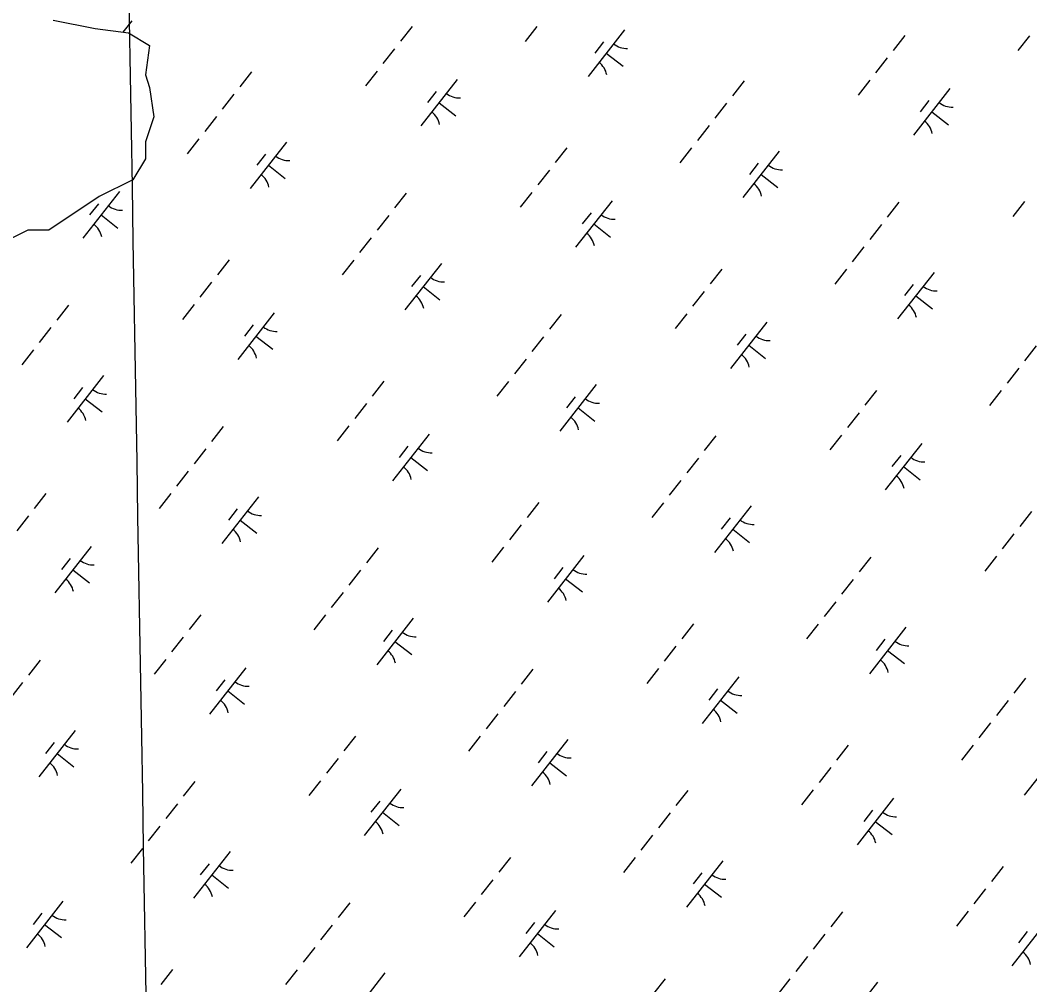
# Model space of a CAD drawing. Extents: x 3896831 to 3918110, y 171006 to 193349.
# Drawn here: x 3904219 to 3905073, y 181481 to 182297 of the extents above; entities that cross this region are included whole.
import ezdxf

# ---------------------------------------------------------------- set-up
doc = ezdxf.new("R2010")
doc.units = 0
doc.layers.add('V-GRID-MAJR', color=7, linetype='Continuous')
doc.layers.add('V-WETL-SWMP', color=7, linetype='Continuous')

msp = doc.modelspace()

# ---------------------------------------------------------------- linework, layer by layer
at = {"layer": 'V-GRID-MAJR'}
msp.add_spline([(3904462.47, 173418.2), (3904435.14, 175024.17), (3904332, 181084.34), (3904281.21, 184068.54)], degree=3, dxfattribs=at)
at = {"layer": 'V-WETL-SWMP'}
for p, q in [((3904246.67, 182297.06), (3904282.17, 182289.96)), ((3904313.26, 182296.6), (3904305.75, 182287.01)), ((3904550.31, 182291.77), (3904540.44, 182279.18)), ((3904655.77, 182291.64), (3904645.9, 182279.05)), ((3904282.17, 182289.96), (3904310.58, 182286.41)), ((3904310.58, 182286.41), (3904328.33, 182275.75)), ((3904729.91, 182288.9), (3904699.06, 182249.55)), ((3904966.95, 182284.07), (3904957.08, 182271.48)), ((3905072.42, 182283.94), (3905062.55, 182271.35)), ((3904328.33, 182275.75), (3904324.78, 182250.88)), ((3904712.11, 182278.71), (3904704.71, 182269.27)), ((3904535.51, 182272.88), (3904525.64, 182260.29)), ((3904714.49, 182269.23), (3904728.65, 182258.12)), ((3904952.15, 182265.18), (3904942.28, 182252.59)), ((3904324.78, 182250.88), (3904328.33, 182240.23)), ((3904414.46, 182253.4), (3904404.59, 182240.81)), ((3904520.7, 182253.99), (3904510.83, 182241.4)), ((3904328.33, 182240.23), (3904331.88, 182215.36)), ((3904588.52, 182246.96), (3904557.67, 182207.6)), ((3904831.11, 182245.7), (3904821.24, 182233.11)), ((3904937.34, 182246.29), (3904927.47, 182233.7)), ((3904399.66, 182234.51), (3904389.79, 182221.92)), ((3904570.72, 182236.76), (3904563.32, 182227.32)), ((3905005.16, 182239.26), (3904974.32, 182199.9)), ((3904573.09, 182227.28), (3904587.26, 182216.18)), ((3904816.3, 182226.81), (3904806.43, 182214.22)), ((3904987.37, 182229.06), (3904979.96, 182219.62)), ((3904331.88, 182215.36), (3904324.78, 182194.05)), ((3904384.85, 182215.62), (3904374.98, 182203.03)), ((3904989.74, 182219.58), (3905003.9, 182208.48)), ((3904801.5, 182207.92), (3904791.63, 182195.33)), ((3904324.78, 182194.05), (3904324.78, 182179.84)), ((3904370.05, 182196.73), (3904360.18, 182184.14)), ((3904444.18, 182194), (3904413.34, 182154.64)), ((3904681.23, 182189.16), (3904671.36, 182176.57)), ((3904786.69, 182189.03), (3904776.82, 182176.44)), ((3904426.39, 182183.8), (3904418.99, 182174.36)), ((3904860.83, 182186.3), (3904829.98, 182146.94)), ((3904324.78, 182179.84), (3904314.13, 182162.08)), ((3904428.76, 182174.32), (3904442.93, 182163.22)), ((3904843.03, 182176.1), (3904835.63, 182166.66)), ((3904666.42, 182170.27), (3904656.55, 182157.68)), ((3904845.4, 182166.62), (3904859.57, 182155.52)), ((3904314.13, 182162.08), (3904285.72, 182147.87)), ((3904285.72, 182147.87), (3904243.12, 182119.45)), ((3904302.79, 182152.05), (3904271.95, 182112.69)), ((3904545.38, 182150.79), (3904535.51, 182138.2)), ((3904651.62, 182151.38), (3904641.75, 182138.79)), ((3904285, 182141.85), (3904277.6, 182132.41)), ((3904719.44, 182144.35), (3904688.59, 182104.99)), ((3904962.02, 182143.09), (3904952.15, 182130.5)), ((3905068.26, 182143.68), (3905058.39, 182131.09)), ((3904287.37, 182132.37), (3904301.54, 182121.27)), ((3904530.58, 182131.9), (3904520.71, 182119.31)), ((3904701.64, 182134.15), (3904694.24, 182124.71)), ((3904704.01, 182124.67), (3904718.18, 182113.57)), ((3904947.22, 182124.2), (3904937.35, 182111.61)), ((3904225.37, 182119.45), (3904189.86, 182101.69)), ((3904243.12, 182119.45), (3904225.37, 182119.45)), ((3904515.77, 182113.01), (3904505.9, 182100.42)), ((3904932.42, 182105.31), (3904922.55, 182092.72)), ((3904395.5, 182094.25), (3904385.63, 182081.66)), ((3904500.97, 182094.12), (3904491.1, 182081.53)), ((3904575.1, 182091.39), (3904544.26, 182052.03)), ((3904812.15, 182086.55), (3904802.28, 182073.96)), ((3904917.61, 182086.42), (3904907.74, 182073.83)), ((3904557.31, 182081.19), (3904549.91, 182071.75)), ((3904991.74, 182083.69), (3904960.9, 182044.33)), ((3904380.7, 182075.36), (3904370.83, 182062.77)), ((3904559.68, 182071.71), (3904573.85, 182060.61)), ((3904973.95, 182073.49), (3904966.55, 182064.05)), ((3904797.34, 182067.66), (3904787.47, 182055.07)), ((3904976.32, 182064.01), (3904990.49, 182052.91)), ((3904259.66, 182055.88), (3904249.79, 182043.29)), ((3904365.89, 182056.47), (3904356.02, 182043.88)), ((3904433.71, 182049.44), (3904402.87, 182010.09)), ((3904676.3, 182048.18), (3904666.43, 182035.59)), ((3904782.54, 182048.77), (3904772.67, 182036.18)), ((3904244.85, 182036.99), (3904234.98, 182024.4)), ((3904415.92, 182039.24), (3904408.52, 182029.8)), ((3904850.35, 182041.74), (3904819.51, 182002.39)), ((3904418.29, 182029.76), (3904432.46, 182018.66)), ((3904661.5, 182029.29), (3904651.63, 182016.7)), ((3904832.56, 182031.54), (3904825.16, 182022.1)), ((3904834.93, 182022.06), (3904849.1, 182010.96)), ((3905078.14, 182021.59), (3905068.27, 182009)), ((3904230.05, 182018.1), (3904220.18, 182005.51)), ((3904646.69, 182010.4), (3904636.82, 181997.81)), ((3905063.33, 182002.7), (3905053.46, 181990.11)), ((3904289.38, 181996.48), (3904258.53, 181957.13)), ((3904271.58, 181986.28), (3904264.18, 181976.84)), ((3904526.42, 181991.65), (3904516.55, 181979.05)), ((3904631.89, 181991.51), (3904622.02, 181978.92)), ((3904706.02, 181988.78), (3904675.18, 181949.43)), ((3904273.96, 181976.8), (3904288.12, 181965.7)), ((3904688.23, 181978.58), (3904680.82, 181969.14)), ((3904943.07, 181983.95), (3904933.2, 181971.35)), ((3905048.53, 181983.81), (3905038.66, 181971.22)), ((3904511.62, 181972.76), (3904501.75, 181960.16)), ((3904690.6, 181969.1), (3904704.77, 181958)), ((3904928.26, 181965.06), (3904918.39, 181952.46)), ((3904390.58, 181953.27), (3904380.71, 181940.68)), ((3904496.81, 181953.87), (3904486.94, 181941.27)), ((3904564.63, 181946.83), (3904533.79, 181907.48)), ((3904807.22, 181945.57), (3904797.35, 181932.98)), ((3904913.46, 181946.17), (3904903.59, 181933.57)), ((3904375.77, 181934.38), (3904365.9, 181921.79)), ((3904546.84, 181936.64), (3904539.43, 181927.19)), ((3904981.27, 181939.13), (3904950.43, 181899.78)), ((3904549.21, 181927.15), (3904563.37, 181916.05)), ((3904792.41, 181926.69), (3904782.54, 181914.09)), ((3904963.48, 181928.94), (3904956.08, 181919.49)), ((3904965.85, 181919.45), (3904980.02, 181908.35)), ((3904360.97, 181915.5), (3904351.1, 181902.9)), ((3904777.61, 181907.8), (3904767.74, 181895.2)), ((3904240.7, 181896.74), (3904230.83, 181884.14)), ((3904346.16, 181896.61), (3904336.29, 181884.01)), ((3904420.3, 181893.87), (3904389.45, 181854.52)), ((3904402.5, 181883.68), (3904395.1, 181874.23)), ((3904657.34, 181889.04), (3904647.47, 181876.44)), ((3904762.8, 181888.91), (3904752.93, 181876.31)), ((3904836.94, 181886.17), (3904806.09, 181846.82)), ((3904225.89, 181877.85), (3904216.02, 181865.25)), ((3904404.87, 181874.19), (3904419.04, 181863.09)), ((3904819.14, 181875.98), (3904811.74, 181866.53)), ((3905073.98, 181881.34), (3905064.11, 181868.74)), ((3904642.54, 181870.15), (3904632.67, 181857.55)), ((3904821.52, 181866.49), (3904835.68, 181855.39)), ((3905059.18, 181862.45), (3905049.31, 181849.85)), ((3904278.9, 181851.92), (3904248.06, 181812.57)), ((3904521.49, 181850.67), (3904511.62, 181838.07)), ((3904627.73, 181851.26), (3904617.86, 181838.66)), ((3904261.11, 181841.73), (3904253.71, 181832.28)), ((3904695.55, 181844.22), (3904664.7, 181804.87)), ((3904938.14, 181842.97), (3904928.27, 181830.37)), ((3905044.37, 181843.56), (3905034.5, 181830.96)), ((3904263.48, 181832.24), (3904277.65, 181821.14)), ((3904506.69, 181831.78), (3904496.82, 181819.18)), ((3904677.75, 181834.03), (3904670.35, 181824.58)), ((3904680.13, 181824.54), (3904694.29, 181813.44)), ((3904923.33, 181824.08), (3904913.46, 181811.48)), ((3904491.88, 181812.89), (3904482.01, 181800.29)), ((3904908.53, 181805.19), (3904898.66, 181792.59)), ((3904371.62, 181794.13), (3904361.75, 181781.54)), ((3904477.08, 181794), (3904467.21, 181781.4)), ((3904551.21, 181791.26), (3904520.37, 181751.91)), ((3904533.42, 181781.07), (3904526.02, 181771.62)), ((3904788.26, 181786.43), (3904778.39, 181773.84)), ((3904893.72, 181786.3), (3904883.85, 181773.7)), ((3904967.86, 181783.56), (3904937.01, 181744.21)), ((3904356.81, 181775.24), (3904346.94, 181762.65)), ((3904535.79, 181771.59), (3904549.96, 181760.48)), ((3904950.06, 181773.37), (3904942.66, 181763.92)), ((3904773.45, 181767.54), (3904763.58, 181754.95)), ((3904952.43, 181763.89), (3904966.6, 181752.78)), ((3904235.77, 181755.76), (3904225.9, 181743.16)), ((3904342.01, 181756.35), (3904332.14, 181743.76)), ((3904409.82, 181749.31), (3904378.98, 181709.96)), ((3904652.41, 181748.06), (3904642.54, 181735.46)), ((3904758.65, 181748.65), (3904748.78, 181736.06)), ((3904220.97, 181736.87), (3904211.1, 181724.27)), ((3904392.03, 181739.12), (3904384.63, 181729.67)), ((3904826.47, 181741.61), (3904795.62, 181702.26)), ((3905069.06, 181740.36), (3905059.19, 181727.76)), ((3904394.4, 181729.64), (3904408.57, 181718.53)), ((3904637.61, 181729.17), (3904627.74, 181716.57)), ((3904808.67, 181731.42), (3904801.27, 181721.97)), ((3904811.04, 181721.94), (3904825.21, 181710.83)), ((3905054.25, 181721.47), (3905044.38, 181708.87)), ((3904622.8, 181710.28), (3904612.93, 181697.69)), ((3905039.45, 181702.58), (3905029.58, 181689.99)), ((3904265.49, 181696.35), (3904234.65, 181657)), ((3904247.7, 181686.16), (3904240.29, 181676.71)), ((3904502.54, 181691.52), (3904492.67, 181678.93)), ((3904608, 181691.39), (3904598.13, 181678.8)), ((3904682.13, 181688.65), (3904651.29, 181649.3)), ((3904250.07, 181676.68), (3904264.23, 181665.57)), ((3904664.34, 181678.46), (3904656.94, 181669.01)), ((3904919.18, 181683.82), (3904909.31, 181671.23)), ((3905024.64, 181683.69), (3905014.77, 181671.1)), ((3905098.78, 181680.95), (3905067.93, 181641.6)), ((3904487.73, 181672.63), (3904477.86, 181660.04)), ((3904666.71, 181668.98), (3904680.88, 181657.87)), ((3904904.37, 181664.93), (3904894.5, 181652.34)), ((3904366.69, 181653.15), (3904356.82, 181640.56)), ((3904472.93, 181653.74), (3904463.06, 181641.15)), ((3904540.74, 181646.7), (3904509.9, 181607.35)), ((3904783.33, 181645.45), (3904773.46, 181632.86)), ((3904889.57, 181646.04), (3904879.7, 181633.45)), ((3904351.88, 181634.26), (3904342.01, 181621.67)), ((3904522.95, 181636.51), (3904515.55, 181627.06)), ((3904957.38, 181639), (3904926.54, 181599.65)), ((3904525.32, 181627.03), (3904539.49, 181615.92)), ((3904768.53, 181626.56), (3904758.66, 181613.97)), ((3904939.59, 181628.81), (3904932.19, 181619.36)), ((3904941.96, 181619.33), (3904956.13, 181608.22)), ((3904337.08, 181615.37), (3904327.21, 181602.78)), ((3904753.72, 181607.67), (3904743.85, 181595.08)), ((3904322.27, 181596.48), (3904312.4, 181583.89)), ((3904396.41, 181593.74), (3904365.56, 181554.39)), ((3904378.61, 181583.55), (3904371.21, 181574.11)), ((3904633.45, 181588.91), (3904623.58, 181576.32)), ((3904738.92, 181588.78), (3904729.05, 181576.19)), ((3904813.05, 181586.04), (3904782.21, 181546.69)), ((3904795.26, 181575.85), (3904787.86, 181566.41)), ((3905050.1, 181581.21), (3905040.23, 181568.62)), ((3904380.99, 181574.07), (3904395.15, 181562.96)), ((3904618.65, 181570.02), (3904608.78, 181557.43)), ((3904797.63, 181566.37), (3904811.8, 181555.26)), ((3905035.29, 181562.32), (3905025.42, 181549.73)), ((3904255.02, 181551.8), (3904224.17, 181512.44)), ((3904497.61, 181550.54), (3904487.74, 181537.95)), ((3904603.84, 181551.13), (3904593.97, 181538.54)), ((3904237.22, 181541.6), (3904229.82, 181532.16)), ((3904671.66, 181544.1), (3904640.82, 181504.74)), ((3904914.25, 181542.84), (3904904.38, 181530.25)), ((3905020.49, 181543.43), (3905010.62, 181530.84)), ((3904239.6, 181532.12), (3904253.76, 181521.02)), ((3904482.8, 181531.65), (3904472.93, 181519.06)), ((3904653.87, 181533.9), (3904646.46, 181524.46)), ((3905088.3, 181536.4), (3905057.46, 181497.04)), ((3904656.24, 181524.42), (3904670.41, 181513.32)), ((3904899.45, 181523.95), (3904889.58, 181511.36)), ((3905070.51, 181526.2), (3905063.11, 181516.76)), ((3904468, 181512.76), (3904458.13, 181500.17)), ((3904884.64, 181505.06), (3904874.77, 181492.47)), ((3904347.73, 181494), (3904337.86, 181481.41)), ((3904453.19, 181493.87), (3904443.32, 181481.28)), ((3904527.33, 181491.14), (3904496.48, 181451.78)), ((3904764.37, 181486.3), (3904754.5, 181473.71)), ((3904869.84, 181486.17), (3904859.97, 181473.58)), ((3904943.97, 181483.44), (3904913.13, 181444.08))]:
    msp.add_line(p, q, dxfattribs=at)
for centre, start, end in [((3904731.71, 182290.82), 231.14028, 272.68394), ((3904697.63, 182247.34), 11.14028, 52.68394), ((3904590.32, 182248.87), 231.14028, 272.68394), ((3905006.96, 182241.17), 231.14028, 272.68394), ((3904556.24, 182205.39), 11.14028, 52.68394), ((3904972.89, 182197.69), 11.14028, 52.68394), ((3904445.99, 182195.91), 231.14028, 272.68394), ((3904862.63, 182188.21), 231.14028, 272.68394), ((3904411.91, 182152.43), 11.14028, 52.68394), ((3904828.55, 182144.73), 11.14028, 52.68394), ((3904304.6, 182153.96), 231.14028, 272.68394), ((3904721.24, 182146.26), 231.14028, 272.68394), ((3904270.52, 182110.48), 11.14028, 52.68394), ((3904687.16, 182102.78), 11.14028, 52.68394), ((3904576.91, 182093.3), 231.14028, 272.68394), ((3904993.55, 182085.6), 231.14028, 272.68394), ((3904542.83, 182049.82), 11.14028, 52.68394), ((3904959.47, 182042.12), 11.14028, 52.68394), ((3904435.51, 182051.36), 231.14028, 272.68394), ((3904852.16, 182043.66), 231.14028, 272.68394), ((3904401.44, 182007.88), 11.14028, 52.68394), ((3904818.08, 182000.18), 11.14028, 52.68394), ((3904291.18, 181998.4), 231.14028, 272.68394), ((3904707.82, 181990.7), 231.14028, 272.68394), ((3904257.1, 181954.92), 11.14028, 52.68394), ((3904673.75, 181947.22), 11.14028, 52.68394), ((3904566.43, 181948.75), 231.14028, 272.68394), ((3904983.08, 181941.05), 231.14028, 272.68394), ((3904532.36, 181905.27), 11.14028, 52.68394), ((3904949, 181897.57), 11.14028, 52.68394), ((3904422.1, 181895.79), 231.14028, 272.68394), ((3904838.74, 181888.09), 231.14028, 272.68394), ((3904388.02, 181852.31), 11.14028, 52.68394), ((3904804.66, 181844.61), 11.14028, 52.68394), ((3904280.71, 181853.84), 231.14028, 272.68394), ((3904697.35, 181846.14), 231.14028, 272.68394), ((3904246.63, 181810.36), 11.14028, 52.68394), ((3904663.27, 181802.66), 11.14028, 52.68394), ((3904553.02, 181793.18), 231.14028, 272.68394), ((3904969.66, 181785.48), 231.14028, 272.68394), ((3904518.94, 181749.7), 11.14028, 52.68394), ((3904935.58, 181742), 11.14028, 52.68394), ((3904411.63, 181751.23), 231.14028, 272.68394), ((3904828.27, 181743.53), 231.14028, 272.68394), ((3904377.55, 181707.75), 11.14028, 52.68394), ((3904794.19, 181700.05), 11.14028, 52.68394), ((3904267.29, 181698.27), 231.14028, 272.68394), ((3904683.94, 181690.57), 231.14028, 272.68394), ((3904233.22, 181654.79), 11.14028, 52.68394), ((3904649.86, 181647.09), 11.14028, 52.68394), ((3904542.55, 181648.62), 231.14028, 272.68394), ((3904959.19, 181640.92), 231.14028, 272.68394), ((3904508.47, 181605.14), 11.14028, 52.68394), ((3904925.11, 181597.44), 11.14028, 52.68394), ((3904398.21, 181595.66), 231.14028, 272.68394), ((3904814.85, 181587.96), 231.14028, 272.68394), ((3904364.13, 181552.18), 11.14028, 52.68394), ((3904780.78, 181544.48), 11.14028, 52.68394), ((3904256.82, 181553.71), 231.14028, 272.68394), ((3904673.46, 181546.01), 231.14028, 272.68394), ((3904222.74, 181510.23), 11.14028, 52.68394), ((3904639.39, 181502.53), 11.14028, 52.68394), ((3905056.03, 181494.83), 11.14028, 52.68394)]:
    msp.add_arc(centre, 17.62, start, end, dxfattribs=at)

doc.saveas('drawing.dxf')
